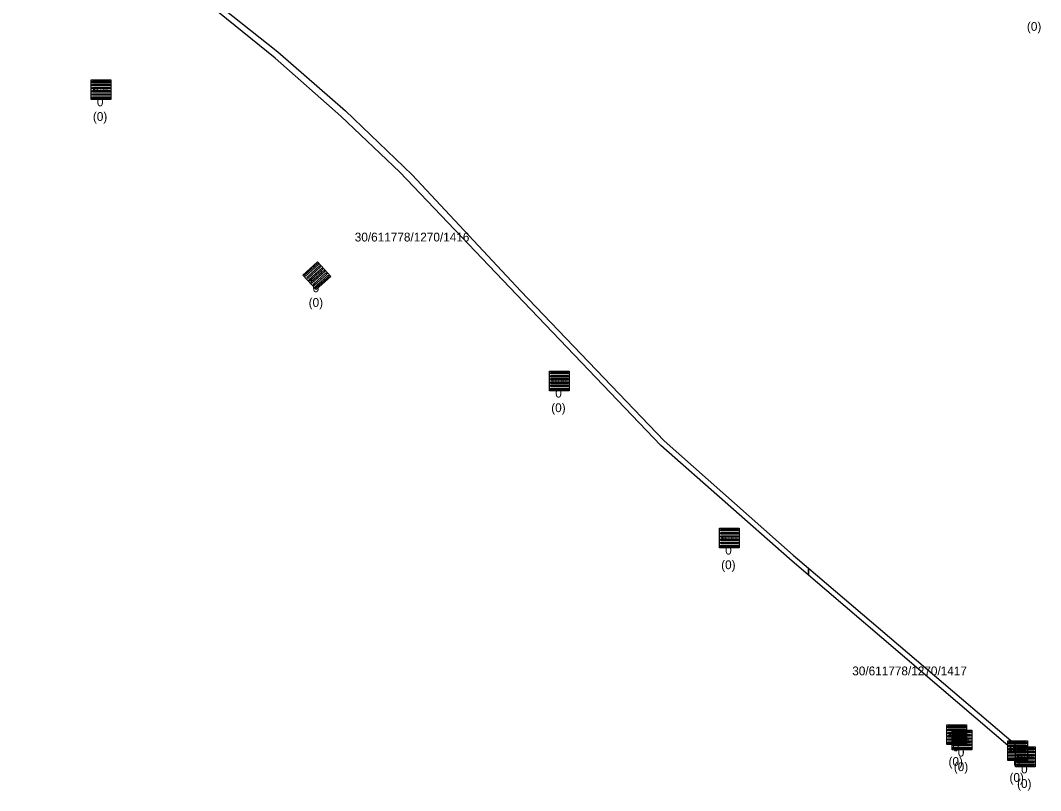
# Model space of a CAD drawing. Extents: x -606452 to -604459, y -1157823 to -1156972.
# Drawn here: x -605028.8 to -604951.1, y -1157541.4 to -1157482.8 of the extents above; entities that cross this region are included whole.
import ezdxf

# ---------------------------------------------------------------- set-up
doc = ezdxf.new("R2010")
doc.units = 0
for name, color, linetype in [('Odvodnění plošné', 7, 'Continuous'), ('Uliční vpusť', 7, 'Continuous'), ('Vstupní šachta stoky', 7, 'Continuous')]:
    doc.layers.add(name, color=color, linetype=linetype)

msp = doc.modelspace()

# ---------------------------------------------------------------- linework, layer by layer
at = {"layer": 'Odvodnění plošné'}
for points in [[(-604990.99, -1157503.66), (-604999.87, -1157494.33), (-605004.36, -1157490.08), (-605009.37, -1157485.64), (-605014.93, -1157481.14), (-605020.5, -1157477.17), (-605026.81, -1157473.31), (-605028.77, -1157472.3), (-605028.77, -1157471.69), (-605026.55, -1157472.8), (-605020.2, -1157476.77), (-605014.67, -1157480.78), (-605009.16, -1157485.17), (-605004.01, -1157489.67), (-604998.94, -1157494.54), (-604990.67, -1157503.4), (-604979.76, -1157514.8), (-604969.93, -1157523.5), (-604968.77, -1157524.49), (-604968.77, -1157525.02), (-604970.21, -1157523.79), (-604980.01, -1157515.14)], [(-604953.22, -1157538.3), (-604968.77, -1157525.02), (-604968.77, -1157524.49), (-604953.01, -1157537.93)]]:
    msp.add_lwpolyline(points, close=True, dxfattribs=at)
at = {"layer": 'Uliční vpusť'}
for points in [[(-605023.38, -1157487.31), (-605021.88, -1157487.31), (-605021.88, -1157488.81), (-605023.38, -1157488.81)], [(-605023.29, -1157487.4), (-605021.97, -1157487.4), (-605021.97, -1157487.52), (-605023.29, -1157487.52)], [(-605023.29, -1157487.64), (-605021.97, -1157487.64), (-605021.97, -1157487.76), (-605023.29, -1157487.76)], [(-605023.29, -1157487.88), (-605021.97, -1157487.88), (-605021.97, -1157488), (-605023.29, -1157488)], [(-605023.29, -1157488.12), (-605021.97, -1157488.12), (-605021.97, -1157488.24), (-605023.29, -1157488.24)], [(-605023.29, -1157488.36), (-605021.97, -1157488.36), (-605021.97, -1157488.48), (-605023.29, -1157488.48)], [(-605023.29, -1157488.6), (-605021.97, -1157488.6), (-605021.97, -1157488.72), (-605023.29, -1157488.72)], [(-605007.259, -1157502.166), (-605006.146, -1157501.161), (-605005.141, -1157502.274), (-605006.254, -1157503.279)], [(-605007.132, -1157502.172), (-605006.152, -1157501.288), (-605006.072, -1157501.377), (-605007.052, -1157502.261)], [(-605006.971, -1157502.35), (-605005.991, -1157501.466), (-605005.911, -1157501.555), (-605006.891, -1157502.44)], [(-605006.811, -1157502.529), (-605005.831, -1157501.644), (-605005.75, -1157501.733), (-605006.73, -1157502.618)], [(-605006.65, -1157502.707), (-605005.67, -1157501.822), (-605005.589, -1157501.911), (-605006.569, -1157502.796)], [(-605006.489, -1157502.885), (-605005.509, -1157502), (-605005.429, -1157502.09), (-605006.409, -1157502.974)], [(-605006.328, -1157503.063), (-605005.348, -1157502.179), (-605005.268, -1157502.268), (-605006.248, -1157503.152)], [(-604988.48, -1157509.49), (-604986.98, -1157509.49), (-604986.98, -1157510.99), (-604988.48, -1157510.99)], [(-604988.39, -1157509.58), (-604987.07, -1157509.58), (-604987.07, -1157509.7), (-604988.39, -1157509.7)], [(-604988.39, -1157509.82), (-604987.07, -1157509.82), (-604987.07, -1157509.94), (-604988.39, -1157509.94)], [(-604988.39, -1157510.06), (-604987.07, -1157510.06), (-604987.07, -1157510.18), (-604988.39, -1157510.18)], [(-604988.39, -1157510.3), (-604987.07, -1157510.3), (-604987.07, -1157510.42), (-604988.39, -1157510.42)], [(-604988.39, -1157510.54), (-604987.07, -1157510.54), (-604987.07, -1157510.66), (-604988.39, -1157510.66)], [(-604988.39, -1157510.78), (-604987.07, -1157510.78), (-604987.07, -1157510.9), (-604988.39, -1157510.9)], [(-604975.54, -1157521.45), (-604974.04, -1157521.45), (-604974.04, -1157522.95), (-604975.54, -1157522.95)], [(-604975.45, -1157521.54), (-604974.13, -1157521.54), (-604974.13, -1157521.66), (-604975.45, -1157521.66)], [(-604975.45, -1157521.78), (-604974.13, -1157521.78), (-604974.13, -1157521.9), (-604975.45, -1157521.9)], [(-604975.45, -1157522.02), (-604974.13, -1157522.02), (-604974.13, -1157522.14), (-604975.45, -1157522.14)], [(-604975.45, -1157522.26), (-604974.13, -1157522.26), (-604974.13, -1157522.38), (-604975.45, -1157522.38)], [(-604975.45, -1157522.5), (-604974.13, -1157522.5), (-604974.13, -1157522.62), (-604975.45, -1157522.62)], [(-604975.45, -1157522.74), (-604974.13, -1157522.74), (-604974.13, -1157522.86), (-604975.45, -1157522.86)], [(-604958.23, -1157536.43), (-604956.73, -1157536.43), (-604956.73, -1157537.93), (-604958.23, -1157537.93)], [(-604958.14, -1157536.52), (-604956.82, -1157536.52), (-604956.82, -1157536.64), (-604958.14, -1157536.64)], [(-604958.14, -1157536.76), (-604956.82, -1157536.76), (-604956.82, -1157536.88), (-604958.14, -1157536.88)], [(-604958.14, -1157537), (-604956.82, -1157537), (-604956.82, -1157537.12), (-604958.14, -1157537.12)], [(-604957.83, -1157536.83), (-604956.33, -1157536.83), (-604956.33, -1157538.33), (-604957.83, -1157538.33)], [(-604957.74, -1157536.92), (-604956.42, -1157536.92), (-604956.42, -1157537.04), (-604957.74, -1157537.04)], [(-604958.14, -1157537.24), (-604956.82, -1157537.24), (-604956.82, -1157537.36), (-604958.14, -1157537.36)], [(-604958.14, -1157537.48), (-604956.82, -1157537.48), (-604956.82, -1157537.6), (-604958.14, -1157537.6)], [(-604958.14, -1157537.72), (-604956.82, -1157537.72), (-604956.82, -1157537.84), (-604958.14, -1157537.84)], [(-604957.74, -1157537.16), (-604956.42, -1157537.16), (-604956.42, -1157537.28), (-604957.74, -1157537.28)], [(-604957.74, -1157537.4), (-604956.42, -1157537.4), (-604956.42, -1157537.52), (-604957.74, -1157537.52)], [(-604957.74, -1157537.64), (-604956.42, -1157537.64), (-604956.42, -1157537.76), (-604957.74, -1157537.76)], [(-604953.59, -1157537.65), (-604952.09, -1157537.65), (-604952.09, -1157539.15), (-604953.59, -1157539.15)], [(-604953.5, -1157537.74), (-604952.18, -1157537.74), (-604952.18, -1157537.86), (-604953.5, -1157537.86)], [(-604957.74, -1157537.88), (-604956.42, -1157537.88), (-604956.42, -1157538), (-604957.74, -1157538)], [(-604957.74, -1157538.12), (-604956.42, -1157538.12), (-604956.42, -1157538.24), (-604957.74, -1157538.24)], [(-604953.5, -1157537.98), (-604952.18, -1157537.98), (-604952.18, -1157538.1), (-604953.5, -1157538.1)], [(-604953.5, -1157538.22), (-604952.18, -1157538.22), (-604952.18, -1157538.34), (-604953.5, -1157538.34)], [(-604953.5, -1157538.46), (-604952.18, -1157538.46), (-604952.18, -1157538.58), (-604953.5, -1157538.58)], [(-604953.01, -1157538.11), (-604951.51, -1157538.11), (-604951.51, -1157539.61), (-604953.01, -1157539.61)], [(-604952.92, -1157538.2), (-604951.6, -1157538.2), (-604951.6, -1157538.32), (-604952.92, -1157538.32)], [(-604952.92, -1157538.44), (-604951.6, -1157538.44), (-604951.6, -1157538.56), (-604952.92, -1157538.56)], [(-604953.5, -1157538.7), (-604952.18, -1157538.7), (-604952.18, -1157538.82), (-604953.5, -1157538.82)], [(-604953.5, -1157538.94), (-604952.18, -1157538.94), (-604952.18, -1157539.06), (-604953.5, -1157539.06)], [(-604952.92, -1157538.68), (-604951.6, -1157538.68), (-604951.6, -1157538.8), (-604952.92, -1157538.8)], [(-604952.92, -1157538.92), (-604951.6, -1157538.92), (-604951.6, -1157539.04), (-604952.92, -1157539.04)], [(-604952.92, -1157539.16), (-604951.6, -1157539.16), (-604951.6, -1157539.28), (-604952.92, -1157539.28)], [(-604952.92, -1157539.4), (-604951.6, -1157539.4), (-604951.6, -1157539.52), (-604952.92, -1157539.52)]]:
    msp.add_lwpolyline(points, close=True, dxfattribs=at)

# ---------------------------------------------------------------- texts
at = {"layer": 'Odvodnění plošné'}
for s, p in [('30/611778/1270/1416', (-605003.312, -1157499.613)), ('30/611778/1270/1417', (-604965.432, -1157532.653))]:
    msp.add_text(s, height=0.67082, dxfattribs=at).set_placement(p)
at = {"layer": 'Uliční vpusť'}
for rotation, p in [(359.99999, (-605023.286, -1157488.211)), (42.07117, (-605006.586, -1157502.772)), (359.99999, (-604988.386, -1157510.391)), (359.99999, (-604975.446, -1157522.351)), (359.99999, (-604958.136, -1157537.331)), (359.99999, (-604957.736, -1157537.731)), (359.99999, (-604953.496, -1157538.551)), (359.99999, (-604952.916, -1157539.011))]:
    msp.add_text('BKOM', height=0.3, rotation=rotation, dxfattribs=at).set_placement(p)
for s, height, p in [('0', 0.671, (-605022.946, -1157489.318)), ('(0)', 0.6708, (-605023.252, -1157490.429)), ('0', 0.671, (-605006.516, -1157503.478)), ('(0)', 0.6708, (-605006.822, -1157504.589)), ('0', 0.671, (-604988.046, -1157511.498)), ('(0)', 0.6708, (-604988.352, -1157512.609)), ('0', 0.671, (-604975.106, -1157523.458)), ('(0)', 0.6708, (-604975.412, -1157524.569)), ('0', 0.671, (-604957.796, -1157538.438)), ('0', 0.671, (-604957.396, -1157538.838)), ('(0)', 0.6708, (-604958.102, -1157539.549)), ('(0)', 0.6708, (-604957.702, -1157539.949)), ('0', 0.671, (-604953.156, -1157539.658)), ('(0)', 0.6708, (-604953.462, -1157540.769)), ('0', 0.671, (-604952.576, -1157540.118)), ('(0)', 0.6708, (-604952.882, -1157541.229))]:
    msp.add_text(s, height=height, dxfattribs=at).set_placement(p)
at = {"layer": 'Vstupní šachta stoky'}
msp.add_text('(0)', height=0.6708, dxfattribs=at).set_placement((-604952.132, -1157483.569))

doc.saveas('drawing.dxf')
